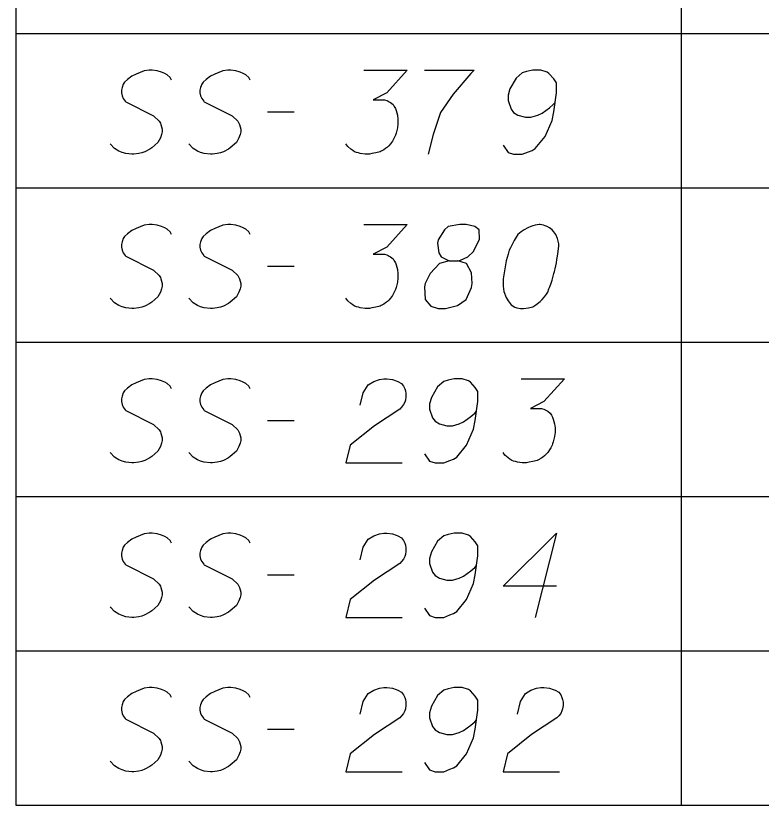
# Model space of a CAD drawing. Extents: x 2074207 to 2076812, y 516372 to 523312.
# Drawn here: x 2076260.61 to 2076303.11, y 517301.99 to 517347 of the extents above; entities that cross this region are included whole.
import ezdxf

# ---------------------------------------------------------------- set-up
doc = ezdxf.new("R2010")
doc.units = 0
for name, color, linetype in [('Prop DirtTable_ Soil Test Results - Outline (Major)', 7, 'Continuous'), ('Prop DirtTable_ Soil Test Results - Outline (Minor)', 7, 'Continuous'), ('Prop DirtTable_ Soil Test Results - Tx (Sample Data)', 7, 'Continuous')]:
    doc.layers.add(name, color=color, linetype=linetype)

msp = doc.modelspace()

# ---------------------------------------------------------------- linework, layer by layer
at = {"layer": 'Prop DirtTable_ Soil Test Results - Outline (Major)'}
for p, q in [((2076260.609, 517354.785), (2076260.609, 517345.985)), ((2076260.609, 517345.985), (2076260.609, 517337.185)), ((2076260.609, 517337.185), (2076260.609, 517328.385)), ((2076260.609, 517328.385), (2076260.609, 517319.585)), ((2076260.609, 517319.585), (2076260.609, 517310.785)), ((2076260.609, 517310.785), (2076260.609, 517301.985)), ((2076260.609, 517301.985), (2076811.903, 517301.985))]:
    msp.add_line(p, q, dxfattribs=at)
at = {"layer": 'Prop DirtTable_ Soil Test Results - Outline (Minor)'}
for p, q in [((2076298.546, 517354.785), (2076298.546, 517345.985)), ((2076260.609, 517345.985), (2076811.903, 517345.985)), ((2076260.609, 517345.985), (2076811.903, 517345.985)), ((2076298.546, 517345.985), (2076298.546, 517337.185)), ((2076260.609, 517337.185), (2076811.903, 517337.185)), ((2076260.609, 517337.185), (2076811.903, 517337.185)), ((2076298.546, 517337.185), (2076298.546, 517328.385)), ((2076260.609, 517328.385), (2076811.903, 517328.385)), ((2076260.609, 517328.385), (2076811.903, 517328.385)), ((2076298.546, 517328.385), (2076298.546, 517319.585)), ((2076260.609, 517319.585), (2076811.903, 517319.585)), ((2076260.609, 517319.585), (2076811.903, 517319.585)), ((2076298.546, 517319.585), (2076298.546, 517310.785)), ((2076260.609, 517310.785), (2076811.903, 517310.785)), ((2076260.609, 517310.785), (2076811.903, 517310.785)), ((2076298.546, 517310.785), (2076298.546, 517301.985)), ((2076260.609, 517301.985), (2076811.903, 517301.985))]:
    msp.add_line(p, q, dxfattribs=at)
at = {"layer": 'Prop DirtTable_ Soil Test Results - Tx (Sample Data)'}
for points in [[(2076269.488, 517343.331), (2076269.417, 517343.482), (2076269.241, 517343.633), (2076269.1, 517343.709), (2076268.923, 517343.785), (2076268.677, 517343.86), (2076268.394, 517343.898), (2076268.218, 517343.898), (2076267.936, 517343.86), (2076267.477, 517343.671), (2076267.23, 517343.558), (2076266.983, 517343.369), (2076266.807, 517343.218), (2076266.736, 517343.104), (2076266.666, 517342.915), (2076266.631, 517342.764), (2076266.631, 517342.613), (2076266.666, 517342.424), (2076266.736, 517342.273), (2076266.842, 517342.122), (2076266.878, 517342.084), (2076268.465, 517341.29), (2076268.782, 517340.988), (2076268.853, 517340.874), (2076268.888, 517340.799), (2076268.959, 517340.534), (2076268.959, 517340.383), (2076268.923, 517340.232), (2076268.853, 517340.043), (2076268.712, 517339.778), (2076268.359, 517339.476), (2076268.253, 517339.4), (2076267.971, 517339.249), (2076267.795, 517339.174), (2076267.618, 517339.136), (2076267.336, 517339.098), (2076267.23, 517339.098), (2076266.878, 517339.136), (2076266.666, 517339.211), (2076266.489, 517339.287), (2076266.243, 517339.438), (2076265.996, 517339.703)], [(2076273.968, 517343.331), (2076273.897, 517343.482), (2076273.721, 517343.633), (2076273.58, 517343.709), (2076273.403, 517343.785), (2076273.157, 517343.86), (2076272.874, 517343.898), (2076272.698, 517343.898), (2076272.416, 517343.86), (2076271.957, 517343.671), (2076271.71, 517343.558), (2076271.463, 517343.369), (2076271.287, 517343.218), (2076271.216, 517343.104), (2076271.146, 517342.915), (2076271.111, 517342.764), (2076271.111, 517342.613), (2076271.146, 517342.424), (2076271.216, 517342.273), (2076271.322, 517342.122), (2076271.358, 517342.084), (2076272.945, 517341.29), (2076273.262, 517340.988), (2076273.333, 517340.874), (2076273.368, 517340.799), (2076273.439, 517340.534), (2076273.439, 517340.383), (2076273.403, 517340.232), (2076273.333, 517340.043), (2076273.192, 517339.778), (2076272.839, 517339.476), (2076272.733, 517339.4), (2076272.451, 517339.249), (2076272.275, 517339.174), (2076272.098, 517339.136), (2076271.816, 517339.098), (2076271.71, 517339.098), (2076271.358, 517339.136), (2076271.146, 517339.211), (2076270.969, 517339.287), (2076270.723, 517339.438), (2076270.476, 517339.703)], [(2076280.459, 517343.898), (2076282.928, 517343.898), (2076281.764, 517342.613), (2076280.988, 517342.197), (2076281.623, 517342.197), (2076281.764, 517342.159), (2076281.834, 517342.122), (2076281.905, 517342.084), (2076281.975, 517342.046), (2076282.117, 517341.933), (2076282.187, 517341.819), (2076282.258, 517341.706), (2076282.293, 517341.592), (2076282.363, 517341.328), (2076282.399, 517341.101), (2076282.399, 517340.988), (2076282.399, 517340.837), (2076282.363, 517340.61), (2076282.328, 517340.459), (2076282.293, 517340.307), (2076282.258, 517340.194), (2076282.222, 517340.118), (2076282.187, 517340.043), (2076282.152, 517339.967), (2076282.081, 517339.854), (2076281.975, 517339.703), (2076281.87, 517339.589), (2076281.799, 517339.514), (2076281.693, 517339.438), (2076281.587, 517339.363), (2076281.446, 517339.287), (2076281.376, 517339.249), (2076281.129, 517339.174), (2076280.917, 517339.136), (2076280.776, 517339.098), (2076280.529, 517339.098), (2076280.247, 517339.136), (2076280.141, 517339.174), (2076280.035, 517339.211), (2076279.929, 517339.249), (2076279.824, 517339.325), (2076279.718, 517339.4), (2076279.541, 517339.552), (2076279.436, 517339.703)], [(2076283.916, 517343.898), (2076286.738, 517343.898), (2076286.561, 517343.709), (2076285.538, 517342.537), (2076284.833, 517341.479), (2076284.409, 517340.232), (2076284.127, 517339.098)], [(2076288.396, 517339.627), (2076288.678, 517339.211), (2076288.995, 517339.098), (2076289.489, 517339.098), (2076289.842, 517339.249), (2076290.054, 517339.325), (2076290.23, 517339.438), (2076290.794, 517340.118), (2076291.182, 517341.026), (2076291.288, 517341.517), (2076291.429, 517342.613), (2076291.429, 517343.18), (2076291.288, 517343.407), (2076291.006, 517343.709), (2076290.9, 517343.785), (2076290.547, 517343.898), (2076290.089, 517343.898), (2076289.736, 517343.822), (2076289.489, 517343.747), (2076289.136, 517343.444), (2076288.784, 517342.84), (2076288.678, 517342.462), (2076288.678, 517342.159), (2076288.854, 517341.668), (2076288.995, 517341.479), (2076289.242, 517341.328), (2076289.666, 517341.215), (2076289.983, 517341.215), (2076290.371, 517341.328), (2076290.618, 517341.441), (2076291.041, 517341.744), (2076291.253, 517341.933), (2076291.359, 517342.046)], [(2076274.956, 517341.517), (2076276.472, 517341.517)], [(2076269.488, 517334.531), (2076269.417, 517334.682), (2076269.241, 517334.833), (2076269.1, 517334.909), (2076268.923, 517334.985), (2076268.677, 517335.06), (2076268.394, 517335.098), (2076268.218, 517335.098), (2076267.936, 517335.06), (2076267.477, 517334.871), (2076267.23, 517334.758), (2076266.983, 517334.569), (2076266.807, 517334.418), (2076266.736, 517334.304), (2076266.666, 517334.115), (2076266.631, 517333.964), (2076266.631, 517333.813), (2076266.666, 517333.624), (2076266.736, 517333.473), (2076266.842, 517333.322), (2076266.878, 517333.284), (2076268.465, 517332.49), (2076268.782, 517332.188), (2076268.853, 517332.074), (2076268.888, 517331.999), (2076268.959, 517331.734), (2076268.959, 517331.583), (2076268.923, 517331.432), (2076268.853, 517331.243), (2076268.712, 517330.978), (2076268.359, 517330.676), (2076268.253, 517330.6), (2076267.971, 517330.449), (2076267.795, 517330.374), (2076267.618, 517330.336), (2076267.336, 517330.298), (2076267.23, 517330.298), (2076266.878, 517330.336), (2076266.666, 517330.411), (2076266.489, 517330.487), (2076266.243, 517330.638), (2076265.996, 517330.903)], [(2076273.968, 517334.531), (2076273.897, 517334.682), (2076273.721, 517334.833), (2076273.58, 517334.909), (2076273.403, 517334.985), (2076273.157, 517335.06), (2076272.874, 517335.098), (2076272.698, 517335.098), (2076272.416, 517335.06), (2076271.957, 517334.871), (2076271.71, 517334.758), (2076271.463, 517334.569), (2076271.287, 517334.418), (2076271.216, 517334.304), (2076271.146, 517334.115), (2076271.111, 517333.964), (2076271.111, 517333.813), (2076271.146, 517333.624), (2076271.216, 517333.473), (2076271.322, 517333.322), (2076271.358, 517333.284), (2076272.945, 517332.49), (2076273.262, 517332.188), (2076273.333, 517332.074), (2076273.368, 517331.999), (2076273.439, 517331.734), (2076273.439, 517331.583), (2076273.403, 517331.432), (2076273.333, 517331.243), (2076273.192, 517330.978), (2076272.839, 517330.676), (2076272.733, 517330.6), (2076272.451, 517330.449), (2076272.275, 517330.374), (2076272.098, 517330.336), (2076271.816, 517330.298), (2076271.71, 517330.298), (2076271.358, 517330.336), (2076271.146, 517330.411), (2076270.969, 517330.487), (2076270.723, 517330.638), (2076270.476, 517330.903)], [(2076280.459, 517335.098), (2076282.928, 517335.098), (2076281.764, 517333.813), (2076280.988, 517333.397), (2076281.623, 517333.397), (2076281.764, 517333.359), (2076281.834, 517333.322), (2076281.905, 517333.284), (2076281.975, 517333.246), (2076282.117, 517333.133), (2076282.187, 517333.019), (2076282.258, 517332.906), (2076282.293, 517332.792), (2076282.363, 517332.528), (2076282.399, 517332.301), (2076282.399, 517332.188), (2076282.399, 517332.037), (2076282.363, 517331.81), (2076282.328, 517331.659), (2076282.293, 517331.507), (2076282.258, 517331.394), (2076282.222, 517331.318), (2076282.187, 517331.243), (2076282.152, 517331.167), (2076282.081, 517331.054), (2076281.975, 517330.903), (2076281.87, 517330.789), (2076281.799, 517330.714), (2076281.693, 517330.638), (2076281.587, 517330.563), (2076281.446, 517330.487), (2076281.376, 517330.449), (2076281.129, 517330.374), (2076280.917, 517330.336), (2076280.776, 517330.298), (2076280.529, 517330.298), (2076280.247, 517330.336), (2076280.141, 517330.374), (2076280.035, 517330.411), (2076279.929, 517330.449), (2076279.824, 517330.525), (2076279.718, 517330.6), (2076279.541, 517330.752), (2076279.436, 517330.903)], [(2076285.327, 517333.019), (2076285.82, 517333.019), (2076285.962, 517333.057), (2076286.385, 517333.246), (2076286.702, 517333.548), (2076287.055, 517334.267), (2076287.02, 517334.796), (2076286.773, 517334.985), (2076286.279, 517335.098), (2076285.926, 517335.098), (2076285.256, 517334.985), (2076285.044, 517334.796), (2076284.692, 517334.229), (2076284.656, 517334.04), (2076284.727, 517333.473), (2076284.868, 517333.246), (2076285.327, 517333.019), (2076284.762, 517332.868), (2076284.233, 517332.301), (2076283.951, 517331.734), (2076283.916, 517331.545), (2076283.951, 517330.827), (2076284.268, 517330.449), (2076284.692, 517330.298), (2076285.115, 517330.298), (2076285.785, 517330.487), (2076286.279, 517330.827), (2076286.597, 517331.507), (2076286.632, 517331.734), (2076286.597, 517332.339), (2076286.314, 517332.868), (2076285.82, 517333.019)], [(2076290.512, 517335.098), (2076290.442, 517335.098), (2076290.23, 517335.06), (2076290.089, 517335.022), (2076289.983, 517334.985), (2076289.807, 517334.909), (2076289.595, 517334.796), (2076289.419, 517334.682), (2076289.242, 517334.531), (2076289.136, 517334.38), (2076289.031, 517334.191), (2076288.925, 517334.002), (2076288.819, 517333.775), (2076288.748, 517333.624), (2076288.678, 517333.397), (2076288.572, 517333.019), (2076288.466, 517332.452), (2076288.396, 517331.999), (2076288.396, 517331.583), (2076288.431, 517331.281), (2076288.572, 517330.941), (2076288.678, 517330.752), (2076288.854, 517330.525), (2076289.066, 517330.374), (2076289.172, 517330.336), (2076289.383, 517330.298), (2076289.56, 517330.298), (2076289.842, 517330.336), (2076290.089, 517330.411), (2076290.265, 517330.525), (2076290.512, 517330.714), (2076290.618, 517330.827), (2076290.759, 517330.978), (2076290.865, 517331.129), (2076290.935, 517331.243), (2076291.006, 517331.432), (2076291.041, 517331.507), (2076291.112, 517331.696), (2076291.182, 517331.923), (2076291.253, 517332.15), (2076291.288, 517332.301), (2076291.323, 517332.415), (2076291.359, 517332.566), (2076291.429, 517332.906), (2076291.465, 517333.095), (2076291.5, 517333.284), (2076291.535, 517333.548), (2076291.57, 517333.889), (2076291.57, 517334.002), (2076291.535, 517334.153), (2076291.5, 517334.304), (2076291.394, 517334.531), (2076291.288, 517334.682), (2076291.182, 517334.796), (2076291.041, 517334.909), (2076290.9, 517334.985), (2076290.794, 517335.022), (2076290.689, 517335.06), (2076290.512, 517335.098)], [(2076274.956, 517332.717), (2076276.472, 517332.717)], [(2076269.488, 517325.731), (2076269.417, 517325.882), (2076269.241, 517326.033), (2076269.1, 517326.109), (2076268.923, 517326.185), (2076268.677, 517326.26), (2076268.394, 517326.298), (2076268.218, 517326.298), (2076267.936, 517326.26), (2076267.477, 517326.071), (2076267.23, 517325.958), (2076266.983, 517325.769), (2076266.807, 517325.618), (2076266.736, 517325.504), (2076266.666, 517325.315), (2076266.631, 517325.164), (2076266.631, 517325.013), (2076266.666, 517324.824), (2076266.736, 517324.673), (2076266.842, 517324.522), (2076266.878, 517324.484), (2076268.465, 517323.69), (2076268.782, 517323.388), (2076268.853, 517323.274), (2076268.888, 517323.199), (2076268.959, 517322.934), (2076268.959, 517322.783), (2076268.923, 517322.632), (2076268.853, 517322.443), (2076268.712, 517322.178), (2076268.359, 517321.876), (2076268.253, 517321.8), (2076267.971, 517321.649), (2076267.795, 517321.574), (2076267.618, 517321.536), (2076267.336, 517321.498), (2076267.23, 517321.498), (2076266.878, 517321.536), (2076266.666, 517321.611), (2076266.489, 517321.687), (2076266.243, 517321.838), (2076265.996, 517322.103)], [(2076273.968, 517325.731), (2076273.897, 517325.882), (2076273.721, 517326.033), (2076273.58, 517326.109), (2076273.403, 517326.185), (2076273.157, 517326.26), (2076272.874, 517326.298), (2076272.698, 517326.298), (2076272.416, 517326.26), (2076271.957, 517326.071), (2076271.71, 517325.958), (2076271.463, 517325.769), (2076271.287, 517325.618), (2076271.216, 517325.504), (2076271.146, 517325.315), (2076271.111, 517325.164), (2076271.111, 517325.013), (2076271.146, 517324.824), (2076271.216, 517324.673), (2076271.322, 517324.522), (2076271.358, 517324.484), (2076272.945, 517323.69), (2076273.262, 517323.388), (2076273.333, 517323.274), (2076273.368, 517323.199), (2076273.439, 517322.934), (2076273.439, 517322.783), (2076273.403, 517322.632), (2076273.333, 517322.443), (2076273.192, 517322.178), (2076272.839, 517321.876), (2076272.733, 517321.8), (2076272.451, 517321.649), (2076272.275, 517321.574), (2076272.098, 517321.536), (2076271.816, 517321.498), (2076271.71, 517321.498), (2076271.358, 517321.536), (2076271.146, 517321.611), (2076270.969, 517321.687), (2076270.723, 517321.838), (2076270.476, 517322.103)], [(2076280.247, 517324.786), (2076280.423, 517325.504), (2076280.706, 517325.958), (2076281.023, 517326.147), (2076281.34, 517326.26), (2076281.587, 517326.298), (2076281.764, 517326.298), (2076282.081, 517326.26), (2076282.293, 517326.185), (2076282.399, 517326.147), (2076282.61, 517326.033), (2076282.716, 517325.882), (2076282.787, 517325.731), (2076282.822, 517325.618), (2076282.857, 517325.467), (2076282.857, 517325.278), (2076282.822, 517325.089), (2076282.787, 517324.975), (2076282.716, 517324.824), (2076282.61, 517324.673), (2076282.505, 517324.559), (2076281.058, 517323.615), (2076279.683, 517322.518), (2076279.436, 517321.498), (2076282.646, 517321.498)], [(2076283.916, 517322.027), (2076284.198, 517321.611), (2076284.515, 517321.498), (2076285.009, 517321.498), (2076285.362, 517321.649), (2076285.574, 517321.725), (2076285.75, 517321.838), (2076286.314, 517322.518), (2076286.702, 517323.426), (2076286.808, 517323.917), (2076286.949, 517325.013), (2076286.949, 517325.58), (2076286.808, 517325.807), (2076286.526, 517326.109), (2076286.42, 517326.185), (2076286.067, 517326.298), (2076285.609, 517326.298), (2076285.256, 517326.222), (2076285.009, 517326.147), (2076284.656, 517325.844), (2076284.304, 517325.24), (2076284.198, 517324.862), (2076284.198, 517324.559), (2076284.374, 517324.068), (2076284.515, 517323.879), (2076284.762, 517323.728), (2076285.186, 517323.615), (2076285.503, 517323.615), (2076285.891, 517323.728), (2076286.138, 517323.841), (2076286.561, 517324.144), (2076286.773, 517324.333), (2076286.879, 517324.446)], [(2076289.419, 517326.298), (2076291.888, 517326.298), (2076290.724, 517325.013), (2076289.948, 517324.597), (2076290.583, 517324.597), (2076290.724, 517324.559), (2076290.794, 517324.522), (2076290.865, 517324.484), (2076290.935, 517324.446), (2076291.077, 517324.333), (2076291.147, 517324.219), (2076291.218, 517324.106), (2076291.253, 517323.992), (2076291.323, 517323.728), (2076291.359, 517323.501), (2076291.359, 517323.388), (2076291.359, 517323.237), (2076291.323, 517323.01), (2076291.288, 517322.859), (2076291.253, 517322.707), (2076291.218, 517322.594), (2076291.182, 517322.518), (2076291.147, 517322.443), (2076291.112, 517322.367), (2076291.041, 517322.254), (2076290.935, 517322.103), (2076290.83, 517321.989), (2076290.759, 517321.914), (2076290.653, 517321.838), (2076290.547, 517321.763), (2076290.406, 517321.687), (2076290.336, 517321.649), (2076290.089, 517321.574), (2076289.877, 517321.536), (2076289.736, 517321.498), (2076289.489, 517321.498), (2076289.207, 517321.536), (2076289.101, 517321.574), (2076288.995, 517321.611), (2076288.889, 517321.649), (2076288.784, 517321.725), (2076288.678, 517321.8), (2076288.501, 517321.952), (2076288.396, 517322.103)], [(2076274.956, 517323.917), (2076276.472, 517323.917)], [(2076269.488, 517316.931), (2076269.417, 517317.082), (2076269.241, 517317.233), (2076269.1, 517317.309), (2076268.923, 517317.385), (2076268.677, 517317.46), (2076268.394, 517317.498), (2076268.218, 517317.498), (2076267.936, 517317.46), (2076267.477, 517317.271), (2076267.23, 517317.158), (2076266.983, 517316.969), (2076266.807, 517316.818), (2076266.736, 517316.704), (2076266.666, 517316.515), (2076266.631, 517316.364), (2076266.631, 517316.213), (2076266.666, 517316.024), (2076266.736, 517315.873), (2076266.842, 517315.722), (2076266.878, 517315.684), (2076268.465, 517314.89), (2076268.782, 517314.588), (2076268.853, 517314.474), (2076268.888, 517314.399), (2076268.959, 517314.134), (2076268.959, 517313.983), (2076268.923, 517313.832), (2076268.853, 517313.643), (2076268.712, 517313.378), (2076268.359, 517313.076), (2076268.253, 517313), (2076267.971, 517312.849), (2076267.795, 517312.774), (2076267.618, 517312.736), (2076267.336, 517312.698), (2076267.23, 517312.698), (2076266.878, 517312.736), (2076266.666, 517312.811), (2076266.489, 517312.887), (2076266.243, 517313.038), (2076265.996, 517313.303)], [(2076273.968, 517316.931), (2076273.897, 517317.082), (2076273.721, 517317.233), (2076273.58, 517317.309), (2076273.403, 517317.385), (2076273.157, 517317.46), (2076272.874, 517317.498), (2076272.698, 517317.498), (2076272.416, 517317.46), (2076271.957, 517317.271), (2076271.71, 517317.158), (2076271.463, 517316.969), (2076271.287, 517316.818), (2076271.216, 517316.704), (2076271.146, 517316.515), (2076271.111, 517316.364), (2076271.111, 517316.213), (2076271.146, 517316.024), (2076271.216, 517315.873), (2076271.322, 517315.722), (2076271.358, 517315.684), (2076272.945, 517314.89), (2076273.262, 517314.588), (2076273.333, 517314.474), (2076273.368, 517314.399), (2076273.439, 517314.134), (2076273.439, 517313.983), (2076273.403, 517313.832), (2076273.333, 517313.643), (2076273.192, 517313.378), (2076272.839, 517313.076), (2076272.733, 517313), (2076272.451, 517312.849), (2076272.275, 517312.774), (2076272.098, 517312.736), (2076271.816, 517312.698), (2076271.71, 517312.698), (2076271.358, 517312.736), (2076271.146, 517312.811), (2076270.969, 517312.887), (2076270.723, 517313.038), (2076270.476, 517313.303)], [(2076280.247, 517315.986), (2076280.423, 517316.704), (2076280.706, 517317.158), (2076281.023, 517317.347), (2076281.34, 517317.46), (2076281.587, 517317.498), (2076281.764, 517317.498), (2076282.081, 517317.46), (2076282.293, 517317.385), (2076282.399, 517317.347), (2076282.61, 517317.233), (2076282.716, 517317.082), (2076282.787, 517316.931), (2076282.822, 517316.818), (2076282.857, 517316.667), (2076282.857, 517316.478), (2076282.822, 517316.289), (2076282.787, 517316.175), (2076282.716, 517316.024), (2076282.61, 517315.873), (2076282.505, 517315.759), (2076281.058, 517314.815), (2076279.683, 517313.718), (2076279.436, 517312.698), (2076282.646, 517312.698)], [(2076283.916, 517313.227), (2076284.198, 517312.811), (2076284.515, 517312.698), (2076285.009, 517312.698), (2076285.362, 517312.849), (2076285.574, 517312.925), (2076285.75, 517313.038), (2076286.314, 517313.718), (2076286.702, 517314.626), (2076286.808, 517315.117), (2076286.949, 517316.213), (2076286.949, 517316.78), (2076286.808, 517317.007), (2076286.526, 517317.309), (2076286.42, 517317.385), (2076286.067, 517317.498), (2076285.609, 517317.498), (2076285.256, 517317.422), (2076285.009, 517317.347), (2076284.656, 517317.044), (2076284.304, 517316.44), (2076284.198, 517316.062), (2076284.198, 517315.759), (2076284.374, 517315.268), (2076284.515, 517315.079), (2076284.762, 517314.928), (2076285.186, 517314.815), (2076285.503, 517314.815), (2076285.891, 517314.928), (2076286.138, 517315.041), (2076286.561, 517315.344), (2076286.773, 517315.533), (2076286.879, 517315.646)], [(2076291.429, 517314.474), (2076288.396, 517314.474), (2076291.429, 517317.498), (2076290.23, 517312.698)], [(2076274.956, 517315.117), (2076276.472, 517315.117)], [(2076269.488, 517308.131), (2076269.417, 517308.282), (2076269.241, 517308.433), (2076269.1, 517308.509), (2076268.923, 517308.585), (2076268.677, 517308.66), (2076268.394, 517308.698), (2076268.218, 517308.698), (2076267.936, 517308.66), (2076267.477, 517308.471), (2076267.23, 517308.358), (2076266.983, 517308.169), (2076266.807, 517308.018), (2076266.736, 517307.904), (2076266.666, 517307.715), (2076266.631, 517307.564), (2076266.631, 517307.413), (2076266.666, 517307.224), (2076266.736, 517307.073), (2076266.842, 517306.922), (2076266.878, 517306.884), (2076268.465, 517306.09), (2076268.782, 517305.788), (2076268.853, 517305.674), (2076268.888, 517305.599), (2076268.959, 517305.334), (2076268.959, 517305.183), (2076268.923, 517305.032), (2076268.853, 517304.843), (2076268.712, 517304.578), (2076268.359, 517304.276), (2076268.253, 517304.2), (2076267.971, 517304.049), (2076267.795, 517303.974), (2076267.618, 517303.936), (2076267.336, 517303.898), (2076267.23, 517303.898), (2076266.878, 517303.936), (2076266.666, 517304.011), (2076266.489, 517304.087), (2076266.243, 517304.238), (2076265.996, 517304.503)], [(2076273.968, 517308.131), (2076273.897, 517308.282), (2076273.721, 517308.433), (2076273.58, 517308.509), (2076273.403, 517308.585), (2076273.157, 517308.66), (2076272.874, 517308.698), (2076272.698, 517308.698), (2076272.416, 517308.66), (2076271.957, 517308.471), (2076271.71, 517308.358), (2076271.463, 517308.169), (2076271.287, 517308.018), (2076271.216, 517307.904), (2076271.146, 517307.715), (2076271.111, 517307.564), (2076271.111, 517307.413), (2076271.146, 517307.224), (2076271.216, 517307.073), (2076271.322, 517306.922), (2076271.358, 517306.884), (2076272.945, 517306.09), (2076273.262, 517305.788), (2076273.333, 517305.674), (2076273.368, 517305.599), (2076273.439, 517305.334), (2076273.439, 517305.183), (2076273.403, 517305.032), (2076273.333, 517304.843), (2076273.192, 517304.578), (2076272.839, 517304.276), (2076272.733, 517304.2), (2076272.451, 517304.049), (2076272.275, 517303.974), (2076272.098, 517303.936), (2076271.816, 517303.898), (2076271.71, 517303.898), (2076271.358, 517303.936), (2076271.146, 517304.011), (2076270.969, 517304.087), (2076270.723, 517304.238), (2076270.476, 517304.503)], [(2076280.247, 517307.186), (2076280.423, 517307.904), (2076280.706, 517308.358), (2076281.023, 517308.547), (2076281.34, 517308.66), (2076281.587, 517308.698), (2076281.764, 517308.698), (2076282.081, 517308.66), (2076282.293, 517308.585), (2076282.399, 517308.547), (2076282.61, 517308.433), (2076282.716, 517308.282), (2076282.787, 517308.131), (2076282.822, 517308.018), (2076282.857, 517307.867), (2076282.857, 517307.678), (2076282.822, 517307.489), (2076282.787, 517307.375), (2076282.716, 517307.224), (2076282.61, 517307.073), (2076282.505, 517306.959), (2076281.058, 517306.015), (2076279.683, 517304.918), (2076279.436, 517303.898), (2076282.646, 517303.898)], [(2076283.916, 517304.427), (2076284.198, 517304.011), (2076284.515, 517303.898), (2076285.009, 517303.898), (2076285.362, 517304.049), (2076285.574, 517304.125), (2076285.75, 517304.238), (2076286.314, 517304.918), (2076286.702, 517305.826), (2076286.808, 517306.317), (2076286.949, 517307.413), (2076286.949, 517307.98), (2076286.808, 517308.207), (2076286.526, 517308.509), (2076286.42, 517308.585), (2076286.067, 517308.698), (2076285.609, 517308.698), (2076285.256, 517308.622), (2076285.009, 517308.547), (2076284.656, 517308.244), (2076284.304, 517307.64), (2076284.198, 517307.262), (2076284.198, 517306.959), (2076284.374, 517306.468), (2076284.515, 517306.279), (2076284.762, 517306.128), (2076285.186, 517306.015), (2076285.503, 517306.015), (2076285.891, 517306.128), (2076286.138, 517306.241), (2076286.561, 517306.544), (2076286.773, 517306.733), (2076286.879, 517306.846)], [(2076289.207, 517307.186), (2076289.383, 517307.904), (2076289.666, 517308.358), (2076289.983, 517308.547), (2076290.3, 517308.66), (2076290.547, 517308.698), (2076290.724, 517308.698), (2076291.041, 517308.66), (2076291.253, 517308.585), (2076291.359, 517308.547), (2076291.57, 517308.433), (2076291.676, 517308.282), (2076291.747, 517308.131), (2076291.782, 517308.018), (2076291.817, 517307.867), (2076291.817, 517307.678), (2076291.782, 517307.489), (2076291.747, 517307.375), (2076291.676, 517307.224), (2076291.57, 517307.073), (2076291.465, 517306.959), (2076290.018, 517306.015), (2076288.643, 517304.918), (2076288.396, 517303.898), (2076291.606, 517303.898)], [(2076274.956, 517306.317), (2076276.472, 517306.317)]]:
    msp.add_lwpolyline(points, dxfattribs=at)

doc.saveas('drawing.dxf')
